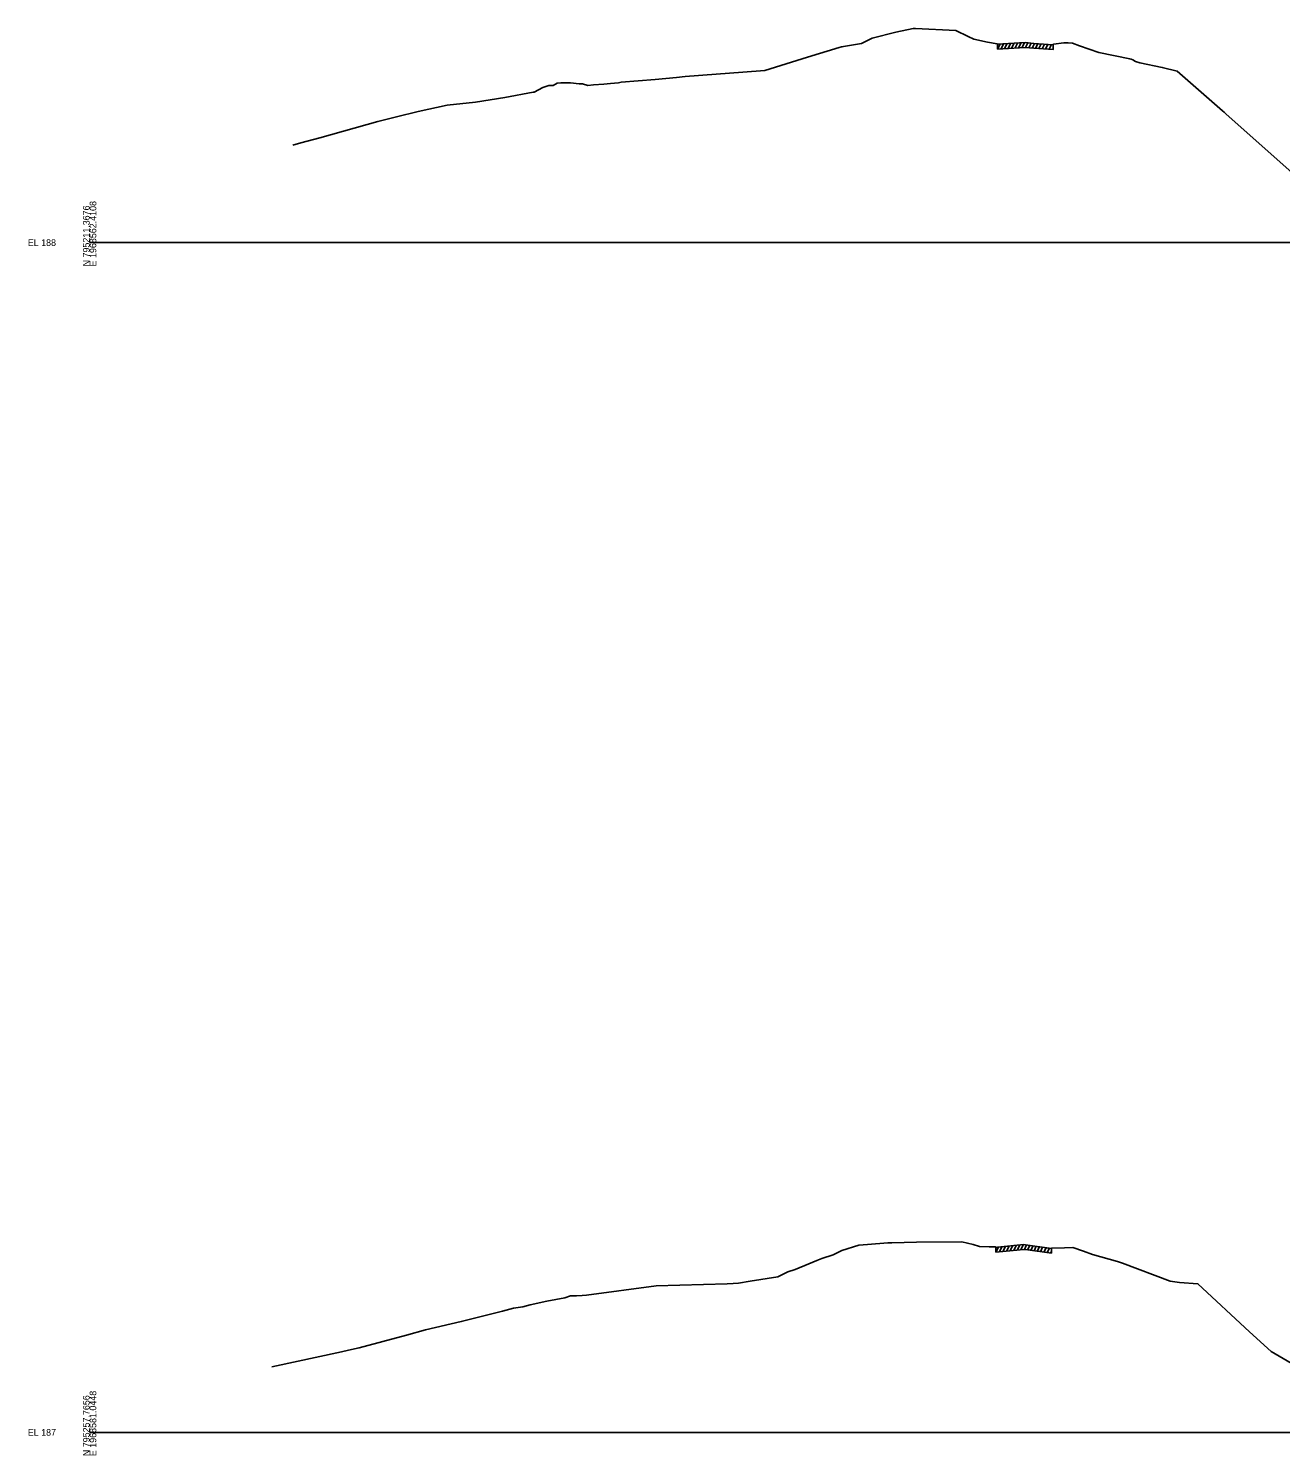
# Model space of a CAD drawing. Extents: x 1017 to 19997, y -1947 to 50737.
# Drawn here: x 15974 to 16501, y 12990 to 13590 of the extents above; entities that cross this region are included whole.
import ezdxf

# ---------------------------------------------------------------- set-up
doc = ezdxf.new("R2010")
doc.units = 0
for name, color, linetype in [('RD_GPK_XS_Cell', 7, 'Continuous'), ('RD_XS_ExGround', 7, 'Continuous'), ('RD_XS_ExPaveRet', 7, 'Continuous')]:
    doc.layers.add(name, color=color, linetype=linetype)

msp = doc.modelspace()

# ---------------------------------------------------------------- linework, layer by layer
at = {"layer": 'RD_GPK_XS_Cell'}
for p, q in [((16000, 13500), (16600, 13500)), ((16000, 13000), (16600, 13000))]:
    msp.add_line(p, q, dxfattribs=at)
at = {"layer": 'RD_XS_ExGround'}
for points in [[(16085.38, 13540.97), (16088.8, 13541.91), (16096.83, 13543.98), (16121.13, 13550.93), (16129.03, 13552.87), (16138.17, 13555.16), (16150.34, 13557.72), (16162.24, 13559.09), (16174.52, 13560.95), (16186.56, 13563.18), (16186.9, 13563.23), (16190.56, 13565.14), (16193.1, 13566.02), (16193.91, 13566), (16194.96, 13566.03), (16196.58, 13566.98), (16198.17, 13567.15), (16200.14, 13567.12), (16202.17, 13567.22), (16205.81, 13566.8), (16207.3, 13566.75), (16209.45, 13566.06), (16211.82, 13566.32), (16216.17, 13566.66), (16219, 13566.9), (16222.32, 13567.16), (16223.52, 13567.39), (16237.82, 13568.61), (16246.83, 13569.41), (16250.45, 13569.86), (16282.12, 13572.16), (16283.94, 13572.27), (16301.91, 13577.92), (16315.11, 13582.06), (16316.13, 13582.3), (16316.43, 13582.34), (16316.91, 13582.4), (16317.87, 13582.61), (16324.57, 13583.73), (16326.73, 13584.79), (16329, 13585.99), (16338.95, 13588.41), (16346.23, 13589.97), (16347.28, 13589.94), (16364.17, 13589.08), (16369.45, 13586.68), (16371.83, 13585.51), (16377.48, 13584.3), (16381.65, 13583.54), (16381.75, 13583.34), (16383.91, 13583.51), (16393.39, 13584.06), (16396.94, 13583.72), (16405.11, 13583.16), (16405.21, 13583.36), (16409.59, 13583.97), (16411.43, 13584.02), (16413.25, 13583.8), (16416.28, 13582.76), (16424.39, 13579.86), (16437.35, 13577.21), (16437.94, 13577.1), (16438.61, 13576.78), (16439.73, 13576.13), (16441.56, 13575.53), (16450.99, 13573.65), (16457.25, 13572.08), (16476.36, 13555.41), (16477.01, 13554.8), (16477.82, 13553.97), (16516.87, 13519.42)], [(16076.56, 13027.51), (16105.9, 13033.86), (16108.88, 13034.55), (16113.33, 13035.57), (16133.22, 13040.93), (16141.21, 13043.15), (16156.29, 13046.57), (16173.55, 13050.91), (16178.28, 13052.16), (16182.19, 13052.72), (16185.28, 13053.57), (16192.28, 13055.09), (16199.76, 13056.6), (16202.23, 13057.33), (16202.65, 13057.41), (16204.66, 13057.4), (16207.16, 13057.47), (16208.86, 13057.7), (16238.21, 13061.64), (16268, 13062.37), (16270.54, 13062.51), (16272.81, 13062.67), (16277.79, 13063.53), (16289.31, 13065.39), (16293.55, 13067.45), (16296.71, 13068.42), (16302.46, 13070.82), (16305.77, 13072.28), (16307.85, 13073.02), (16312.69, 13074.62), (16316.33, 13076.48), (16323.37, 13078.71), (16327.04, 13078.99), (16335.58, 13079.69), (16337.36, 13079.68), (16347.62, 13079.94), (16366.76, 13080.04), (16371.44, 13078.96), (16374.12, 13078.13), (16378.26, 13078.05), (16380.29, 13077.98), (16380.93, 13077.94), (16381.03, 13077.74), (16381.79, 13077.87), (16392.8, 13078.9), (16393.5, 13078.85), (16404.38, 13077.29), (16404.48, 13077.49), (16409.93, 13077.52), (16413.47, 13077.66), (16417.92, 13076.14), (16421.67, 13074.77), (16432.22, 13071.78), (16434.25, 13071.11), (16454.31, 13063.59), (16458.31, 13062.94), (16465.97, 13062.5), (16487.71, 13042.23), (16496.84, 13033.97), (16508.63, 13027.17)]]:
    msp.add_lwpolyline(points, dxfattribs=at)
at = {"layer": 'RD_XS_ExPaveRet'}
for p, q in [((16381.75, 13581.34), (16382.79, 13583.42)), ((16381.75, 13581.34), (16381.75, 13583.34)), ((16383.24, 13581.46), (16384.27, 13583.53)), ((16384.71, 13581.56), (16385.74, 13583.62)), ((16386.18, 13581.64), (16387.21, 13583.7)), ((16387.65, 13581.73), (16388.68, 13583.79)), ((16389.11, 13581.81), (16390.14, 13583.87)), ((16390.59, 13581.9), (16391.62, 13583.96)), ((16392.07, 13581.98), (16393.1, 13584.04)), ((16393.54, 13582.04), (16394.5, 13583.95)), ((16394.92, 13581.91), (16395.87, 13583.82)), ((16396.3, 13581.78), (16397.25, 13583.7)), ((16397.68, 13581.67), (16398.65, 13583.6)), ((16399.08, 13581.57), (16400.04, 13583.5)), ((16400.47, 13581.48), (16401.44, 13583.41)), ((16401.94, 13581.38), (16402.91, 13583.31)), ((16403.42, 13581.27), (16404.39, 13583.21)), ((16405.11, 13581.16), (16405.11, 13583.16)), ((16390.03, 13076.64), (16391.08, 13078.74)), ((16391.54, 13076.78), (16392.59, 13078.88)), ((16393.03, 13076.88), (16393.98, 13078.78)), ((16381.03, 13075.74), (16382.1, 13077.9)), ((16381.03, 13075.74), (16381.03, 13077.74)), ((16382.55, 13075.94), (16383.6, 13078.04)), ((16384.04, 13076.08), (16385.09, 13078.18)), ((16385.54, 13076.22), (16386.59, 13078.32)), ((16387.03, 13076.36), (16388.08, 13078.46)), ((16388.53, 13076.5), (16389.58, 13078.6)), ((16394.4, 13076.72), (16395.33, 13078.59)), ((16395.74, 13076.53), (16396.67, 13078.4)), ((16397.09, 13076.34), (16398.02, 13078.2)), ((16398.43, 13076.14), (16399.37, 13078.01)), ((16399.78, 13075.95), (16400.72, 13077.82)), ((16401.2, 13075.75), (16402.13, 13077.61)), ((16402.62, 13075.54), (16403.56, 13077.41)), ((16404.05, 13075.34), (16404.38, 13076)), ((16404.38, 13075.29), (16404.38, 13077.29))]:
    msp.add_line(p, q, dxfattribs=at)
for points in [[(16381.75, 13581.34), (16383.91, 13581.51), (16393.39, 13582.06), (16396.94, 13581.72), (16405.11, 13581.16), (16405.11, 13581.16)], [(16381.03, 13075.8), (16392.8, 13076.9), (16393.5, 13076.85), (16404.38, 13075.29)]]:
    msp.add_lwpolyline(points, dxfattribs=at)

# ---------------------------------------------------------------- texts
at = {"layer": 'RD_GPK_XS_Cell'}
for s, p in [('E 1968562.4108', (16002.8, 13490)), ('N 795211.3676', (16000, 13490)), ('N 795257.7656', (16000, 12990)), ('E 1968581.0448', (16002.8, 12990))]:
    msp.add_text(s, height=2.8, rotation=90, dxfattribs=at).set_placement(p)
for s, p in [('EL 188', (15974, 13498.6)), ('EL 187', (15974, 12998.6))]:
    msp.add_text(s, height=2.8, dxfattribs=at).set_placement(p)

doc.saveas('drawing.dxf')
